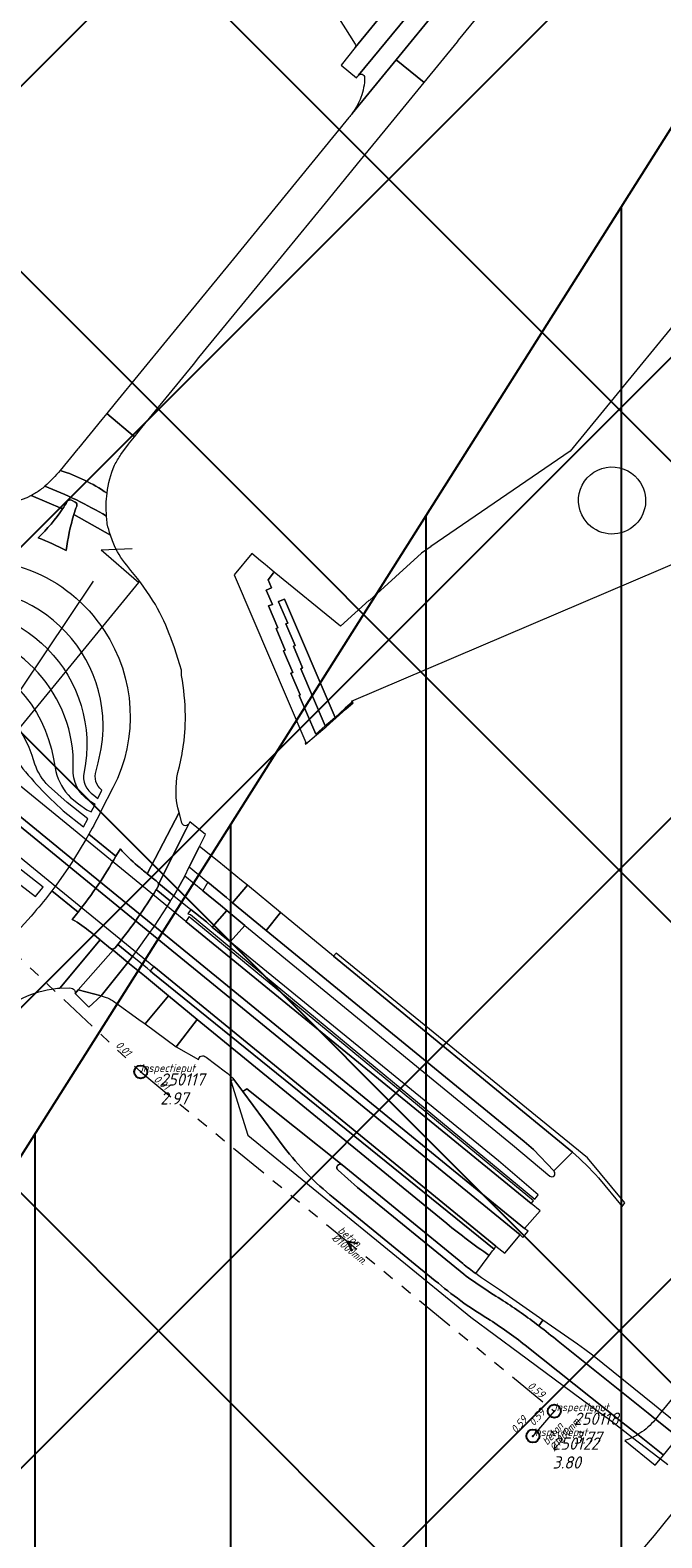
# Model space of a CAD drawing. Extents: x 148869 to 161638, y 453607 to 469810.
# Tile 417 of 656: x 154527 to 154624, y 463256 to 463487. Entities that reach past the tile are written whole.
import ezdxf
from ezdxf.lldxf.tags import DXFTag

# ---------------------------------------------------------------- set-up
doc = ezdxf.new("R2010")
doc.units = 0
doc.header["$PDMODE"] = 32
doc.header["$PDSIZE"] = 2
doc.linetypes.add('RI-GWA', pattern=[18.45, 6, -1.8, 1.75, -1.8, 1.75, -1.8, 1.75, -1.8])
doc.layers.get('0').update_dxf_attribs({"linetype": 'CONTINUOUS'})
doc.layers.get('DEFPOINTS').update_dxf_attribs({"linetype": 'CONTINUOUS'})
for name, color, linetype in [('2023 hatch', 90, 'CONTINUOUS'), ('2024', 160, 'CONTINUOUS'), ('2024 hatch', 160, 'CONTINUOUS')]:
    doc.layers.add(name, color=color, linetype=linetype)
for name, color, linetype, lineweight in [('B-OI-RI-GWA-MATERIAAL-T18', 10, 'CONTINUOUS', 18), ('B-OI-RI-GWA-PUTDEKSELHOOGTE-T25', 10, 'CONTINUOUS', 25), ('B-OI-RI-GWA_BOB-T18', 10, 'CONTINUOUS', 18), ('B-OI-RI-GWA_DIAMETER-T18', 10, 'CONTINUOUS', 18), ('B-OI-RI-GWA_PUTNUMMER-T18', 10, 'CONTINUOUS', 18), ('B-OI-RI-GWA_RIOOLPUT-S', 10, 'CONTINUOUS', 25), ('B-OI-RI-GWA_TRANSPORTLEIDING-G', 10, 'RI-GWA', 18), ('B-OI-RI-PERSLEIDING-G-niet meenemen', 190, 'RI-PERS', 18), ('B-OI-RI-STROOMRICHTING-S', 252, 'CONTINUOUS', 25), ('B-RO-VH-VERHARDING_ASFALT-GV', 251, 'CONTINUOUS', 18), ('B-RO-VH-VERHARDING_BEDRIJFSVLOERPLAAT-GV', 251, 'CONTINUOUS', 18), ('B-RO-VH-VERHARDING_GESLOTEN-GV', 251, 'CONTINUOUS', 18), ('B-RO-VH-VERHARDING_SIERBESTRATING-GV', 251, 'CONTINUOUS', 18)]:
    doc.layers.add(name, color=color, linetype=linetype, lineweight=lineweight)
doc.styles.add('NLCS-ISO-M500-T18_CURSIEF', font='NLCS-ISO.ttf', dxfattribs={"oblique": 15, "height": 0.9})
doc.styles.add('NLCS-ISO-M750-T25_CURSIEF', font='NLCS-ISO.ttf', dxfattribs={"oblique": 15, "height": 1.875})
tags = doc.linetypes.add('RI-PERS', pattern='A,7,-2,["P",Standard,S=1.8,R=0,X=-0.5,Y=-0.9],-2,7,-2,[102,NLCS.SHX,S=1,R=180,X=0,Y=0],-2', length=22).pattern_tags.tags
tags[6] = DXFTag(74, 10)

# ---------------------------------------------------------------- blocks, each defined once
blk = doc.blocks.new('ACMAP_ANN_TEMPLATE_gwa-diam')
at = {"color": 0, "linetype": 'ByBlock', "style": 'NLCS-ISO-M500-T18_CURSIEF', "oblique": 15}
blk.add_attdef('gwa-diam', (-2.2, -1.3), '', height=1.2, dxfattribs=at)
blk = doc.blocks.new('ACMAP_ANN_TEMPLATE_gwa-materiaal')
at = {"color": 0, "linetype": 'ByBlock', "style": 'NLCS-ISO-M500-T18_CURSIEF', "oblique": 15}
blk.add_attdef('gwa-mat', (-2.2, 0.2), '', height=1.2, dxfattribs=at)
blk = doc.blocks.new('ACMAP_ANN_TEMPLATE_gwa-nap-l')
at = {"color": 0, "linetype": 'ByBlock', "style": 'NLCS-ISO-M500-T18_CURSIEF', "oblique": 15}
blk.add_attdef('gwa-nap-l', (2.3, 0.2), '', height=1.2, dxfattribs=at)
blk = doc.blocks.new('ACMAP_ANN_TEMPLATE_gwa-nap-r')
at = {"color": 0, "linetype": 'ByBlock', "style": 'NLCS-ISO-M500-T18_CURSIEF', "oblique": 15}
blk.add_attdef('gwa-nap-r', (-5.6, 0.2), '', height=1.2, dxfattribs=at)
blk = doc.blocks.new('ACMAP_ANN_TEMPLATE_gwa-puth')
at = {"color": 0, "linetype": 'ByBlock', "style": 'NLCS-ISO-M750-T25_CURSIEF', "oblique": 15}
blk.add_attdef('gwa-puth', (3, -5), '', height=1.88, dxfattribs=at)
blk = doc.blocks.new('ACMAP_ANN_TEMPLATE_gwa-putnr')
at = {"color": 0, "linetype": 'ByBlock', "style": 'NLCS-ISO-M750-T25_CURSIEF', "oblique": 15}
blk.add_attdef('gwa-putnr', (3, -2.1), '', height=1.88, dxfattribs=at)
blk = doc.blocks.new('ACMAP_ANN_TEMPLATE_type knoop')
at = {"layer": 'DEFPOINTS', "style": 'NLCS-ISO-M500-T18_CURSIEF', "oblique": 15}
blk.add_attdef('type_knoop', (0, 0), '', height=1.2, dxfattribs=at)

msp = doc.modelspace()

# ---------------------------------------------------------------- hatches: boundary and pattern name
at = {"layer": '2023 hatch'}
h = msp.add_hatch(dxfattribs=at)
h.set_pattern_fill('L45L135', color=256, scale=49.98)
h.set_pattern_definition([(45, (0, 0), (-35.341197, 35.341197), []), (135, (0, 0), (-35.341197, -35.341197), [])])
h.paths.add_polyline_path([(155033.65, 463387.49), (154736.21, 463174.82), (154703.82, 463157.03), (154669.13, 463116.73), (154497.36, 463128.81), (154485.96, 463103.35), (154403, 462810.28), (154029.41, 462913.19), (153921.91, 462926.36), (153533.06, 462959.92), (153521.58, 463046.87), (153065.73, 463131.59), (152840.09, 463157.69), (152602.55, 463321.62), (152457.44, 463373.38), (152283.77, 463566.95), (152230.15, 463641.33), (152156.25, 463699.58), (152012.16, 463887.19), (152009.38, 463939.89), (151991.35, 464191.03), (152103.19, 464343.83), (152153.39, 464455.21), (152151.03, 464561.94), (152249.45, 464811.76), (152130.92, 465032.5), (152332.42, 465169.93), (152738.18, 465252.75), (152947.54, 465152.17), (153150.32, 465023.39), (153302.02, 464886.05), (153728.6, 464650.43), (153874.6, 464567.83), (153954.88, 464501.43), (153988.94, 464472.57), (154027.82, 464422.75), (154193.47, 464138.07), (154280.01, 463968.67), (154339.28, 463993.19), (154494.94, 463873.13), (154622.49, 463821.49), (154755.92, 463721.99), (154868.72, 463597.28)])
at = {"layer": '2024 hatch'}
h = msp.add_hatch(dxfattribs=at)
h.set_pattern_fill('ANSI31', color=256, scale=29.988, angle=45)
h.set_pattern_definition([(90, (0, 0), (-29.988, 0), [])])
h.paths.add_polyline_path([(154015.87, 462797.75), (154202.83, 462955.78), (154346.68, 463068.63), (154364.41, 463095.54), (154437.88, 463175.34), (154670.41, 463542.86), (154884.23, 463104.81), (154897.76, 462951.83), (154919.68, 462915.44), (155046.11, 462824.08), (155229.96, 462587.13), (155017.76, 462489.93), (155010.79, 462460.83), (155012.88, 462401.81), (154940.81, 462281.73), (154859.54, 462032.79), (154595.7, 462297.96), (154437.04, 462442.85), (154370.63, 462559.79), (154344.3, 462564.56), (154270.99, 462634.18), (154248.56, 462638.72)])

# ---------------------------------------------------------------- linework, layer by layer
at = {"layer": '2024', "flags": 128}
msp.add_lwpolyline([(154015.87, 462797.75), (154202.83, 462955.78), (154346.68, 463068.63), (154364.41, 463095.54), (154437.88, 463175.34), (154670.41, 463542.86), (154884.23, 463104.81), (154897.76, 462951.83), (154919.68, 462915.44), (155046.11, 462824.08), (155229.96, 462587.13), (155017.76, 462489.93), (155010.79, 462460.83), (155012.88, 462401.81), (154940.81, 462281.73), (154859.54, 462032.79), (154595.7, 462297.96), (154437.04, 462442.85), (154370.63, 462559.79), (154344.3, 462564.56), (154270.99, 462634.18), (154248.56, 462638.72)], close=True, dxfattribs=at)
at = {"layer": 'B-OI-RI-GWA_RIOOLPUT-S', "color": 251}
for p in [(154544.36, 463327.5), (154607.84, 463275.45), (154604.56, 463271.64)]:
    msp.add_point(p, dxfattribs=at)
at = {"layer": 'B-OI-RI-GWA_TRANSPORTLEIDING-G', "color": 251}
for p, q in [((154492.28, 463376.59), (154544.36, 463327.5)), ((154544.36, 463327.5), (154607.84, 463275.45)), ((154607.84, 463275.45), (154604.56, 463271.64))]:
    msp.add_line(p, q, dxfattribs=at)
at = {"layer": 'B-OI-RI-PERSLEIDING-G-niet meenemen'}
for p, q in [((154538.31, 463407.61), (154543.05, 463407.82)), ((154538.31, 463407.61), (154544.06, 463402.61)), ((154518.56, 463375.16), (154537.13, 463402.81)), ((154520.47, 463373.79), (154544.06, 463402.61))]:
    msp.add_line(p, q, dxfattribs=at)
at = {"layer": 'B-OI-RI-STROOMRICHTING-S', "color": 251}
msp.add_lwpolyline([(154577.67, 463301.12), (154576.1, 463301.47), (154576.76, 463300.01)], dxfattribs=at)
at = {"layer": 'B-RO-VH-VERHARDING_ASFALT-GV', "flags": 128}
for points in [[(154540.79, 463542.99), (154543.6, 463538.56), (154547.96, 463531.65), (154556.68, 463517.83), (154566.54, 463502.21), (154576.42, 463486.55), (154577.27, 463485.2)], [(154583.57, 463482.79), (154587.85, 463479.31), (154592.97, 463485.56), (154593.16, 463485.81), (154602.15, 463496.79), (154611.97, 463508.78), (154618.01, 463516.17), (154621.78, 463520.78), (154622.49, 463521.63), (154628.05, 463528.43), (154633.93, 463535.66), (154634.08, 463535.83), (154635.26, 463537.28), (154636.77, 463539.15)], [(154602.58, 463302.49), (154548.58, 463346.6), (154532.27, 463359.92), (154532.26, 463359.92), (154531.94, 463360.19), (154494.48, 463390.78), (154494.12, 463391.07), (154492.99, 463392), (154485.6, 463398.03), (154482.84, 463400.28), (154482.82, 463400.3), (154480.48, 463402.21), (154477.91, 463404.31), (154477.83, 463404.37), (154435.66, 463438.81), (154402.15, 463466.18), (154392.71, 463473.76), (154390.73, 463475.43), (154390.27, 463475.81), (154388.73, 463477.08), (154387.6, 463477.92), (154375.89, 463486.7), (154356.11, 463501.51)], [(154577.8, 463480.43), (154585.11, 463489.29), (154585.6, 463489.88), (154583.19, 463491.82), (154583.2, 463491.86), (154581.94, 463490.36), (154577.29, 463484.67), (154575.12, 463481.97), (154577.47, 463480.05)], [(154576.83, 463474.57), (154583.57, 463482.79), (154590.25, 463490.99)], [(154577.29, 463484.67), (154581.94, 463490.36)], [(154585.11, 463489.29), (154577.8, 463480.43)], [(154590.25, 463490.99), (154583.57, 463482.79)], [(154587.85, 463479.31), (154583.57, 463482.79), (154576.83, 463474.57)], [(154393.9, 463480), (154391.13, 463476.81), (154402.81, 463467.23), (154436.39, 463439.8), (154478.33, 463405.54), (154478.7, 463405.24), (154495.01, 463391.92), (154495.36, 463391.63), (154532.94, 463360.93), (154549.28, 463347.58), (154603.29, 463303.46), (154605.65, 463306.19), (154604.27, 463307.3), (154551.31, 463350.58), (154534.9, 463363.98), (154534.9, 463363.99), (154534.61, 463364.22), (154498.08, 463394.07), (154497.69, 463394.39), (154496.6, 463395.28)], [(154577.47, 463480.05), (154577.59, 463480.18), (154577.77, 463480.39)], [(154576.33, 463473.93), (154568.56, 463464.47), (154558.12, 463451.71), (154548.34, 463439.74), (154540.45, 463430.1), (154539.15, 463428.52), (154543.39, 463424.95), (154544.52, 463426.36), (154552.44, 463436.03), (154553.3, 463437.1), (154562.24, 463448.02), (154572.7, 463460.79), (154578.08, 463467.38), (154581.88, 463472.01), (154587.85, 463479.31)], [(154388.51, 463472.5), (154391.79, 463469.97), (154433.52, 463435.89), (154474.93, 463402.07), (154475.29, 463401.77), (154475.3, 463401.77), (154475.5, 463401.6), (154478, 463399.56), (154480.4, 463397.6), (154483.05, 463395.43), (154490.46, 463389.38), (154491.52, 463388.51), (154491.95, 463388.15), (154530.17, 463356.92), (154546.37, 463343.67), (154598.88, 463300.75), (154600.23, 463299.7), (154602.58, 463302.49)], [(154541.32, 463422.22), (154542.5, 463423.8), (154542.64, 463424), (154543.39, 463424.95), (154539.15, 463428.52), (154538.39, 463427.6), (154534.79, 463423.22), (154534.71, 463423.12), (154531.99, 463419.8)], [(154527.55, 463415.94), (154532.37, 463413.9)], [(154532.37, 463413.9), (154527.55, 463415.94)], [(154534.29, 463414.94), (154533.74, 463415.22)], [(154533.74, 463415.22), (154534.29, 463414.94)], [(154534.12, 463413.04), (154539.73, 463409.86)], [(154539.73, 463409.86), (154534.12, 463413.04)], [(154539.2, 463411.58), (154539.23, 463411.74), (154539.13, 463412.78)], [(154542.86, 463404.46), (154542.24, 463405.24)], [(154550.64, 463388.32), (154550.6, 463389.14), (154550.35, 463389.96), (154549.53, 463392.56), (154549.19, 463393.56), (154549.11, 463393.78), (154549, 463394.08)], [(154494.48, 463390.78), (154531.94, 463360.19), (154532.26, 463359.92), (154532.27, 463359.92), (154548.58, 463346.6), (154602.58, 463302.49), (154603, 463302.11), (154603.85, 463303.05), (154603.29, 463303.46), (154549.28, 463347.58), (154532.94, 463360.93), (154495.36, 463391.63)], [(154550.72, 463376.43), (154551.02, 463378.33), (154551.2, 463380.24), (154551.23, 463382.17)], [(154528.12, 463374.72), (154527.69, 463376.06)], [(154530.97, 463375.53), (154531.36, 463373.61)], [(154534, 463374.08), (154534.01, 463376.12)], [(154550.07, 463373.44), (154550.31, 463374.34), (154550.71, 463376.31), (154550.7, 463376.32)], [(154535.91, 463374.82), (154535.67, 463373.52)], [(154537.51, 463373.7), (154537.81, 463374.92)], [(154532.48, 463367.57), (154535.6, 463365.13), (154536.26, 463366.35), (154533.05, 463368.86), (154530.2, 463371.42)], [(154540.1, 463371.08), (154538.31, 463367.6)], [(154533.61, 463369.6), (154534.84, 463368.63), (154536.1, 463367.69), (154536.77, 463367.42), (154537.35, 463368.52), (154536.44, 463369.08)], [(154537.16, 463369.95), (154537.79, 463369.47), (154538.4, 463370.74)], [(154550.66, 463365.71), (154550.24, 463367.29), (154545.36, 463357.91)], [(154545.36, 463357.91), (154550.24, 463367.29)], [(154536.42, 463363.99), (154535.92, 463363.15), (154534.05, 463360.02), (154534.05, 463360.02), (154533.69, 463359.47), (154533.38, 463359.01), (154532.72, 463358.03), (154532.68, 463357.98), (154532, 463357.02), (154531.96, 463356.97), (154531.27, 463356.02), (154531.17, 463355.89), (154530.7, 463355.27), (154534.74, 463351.99)], [(154540.56, 463360.59), (154536.42, 463363.99)], [(154536.42, 463363.99), (154540.56, 463360.59)], [(154546.92, 463356.64), (154547.16, 463356.43), (154551.33, 463364.75), (154551.73, 463365.55)], [(154514.56, 463361.53), (154517.97, 463361.1), (154520.28, 463360.52), (154528.24, 463354.41), (154529.07, 463355.49), (154529.4, 463355.87), (154524.87, 463359.4)], [(154534.74, 463351.99), (154530.7, 463355.27)], [(154543.64, 463345.9), (154545.78, 463348.88), (154545.78, 463348.88), (154546.06, 463349.29), (154546.46, 463349.89), (154548.45, 463352.91), (154548.93, 463353.69), (154546.75, 463355.49)], [(154546.75, 463355.49), (154548.93, 463353.69)], [(154549.44, 463354.52), (154547.16, 463356.43), (154546.92, 463356.64)], [(154607.83, 463312.22), (154607.76, 463312.31), (154604.63, 463315.62), (154603.93, 463316.21), (154603.24, 463316.83), (154563.62, 463349.22), (154558.46, 463353.44), (154557.51, 463354.24), (154554.65, 463356.61), (154553.9, 463355.27), (154556.63, 463353.07), (154557.56, 463352.29), (154560.36, 463349.99), (154601.44, 463316.34), (154607.14, 463311.5)], [(154531.94, 463340.37), (154538.15, 463347.75), (154536.7, 463348.93)], [(154534.3, 463339.53), (154534.77, 463340.08), (154540.11, 463346.17), (154539.74, 463346.46), (154538.26, 463347.67), (154538.15, 463347.75), (154531.94, 463340.37), (154533.51, 463340.4)], [(154536.7, 463348.93), (154538.15, 463347.75), (154538.26, 463347.67), (154539.74, 463346.46)], [(154539.74, 463346.46), (154540.11, 463346.17), (154542.4, 463344.28), (154543.11, 463345.2)], [(154540.44, 463346.54), (154540.84, 463347.04)], [(154543.11, 463345.2), (154543.11, 463345.21), (154540.84, 463347.04), (154540.44, 463346.54)], [(154540.84, 463347.04), (154543.11, 463345.21), (154543.11, 463345.2), (154543.64, 463345.9)], [(154614.61, 463311.23), (154618.26, 463306.84), (154618.69, 463307.44), (154612.96, 463314.33), (154574.34, 463345.71), (154573.97, 463345.26), (154610.62, 463315.19)], [(154540.55, 463338.09), (154544.06, 463335.57), (154545.06, 463334.87), (154548.63, 463339.17), (154547.7, 463339.96), (154544.92, 463342.26), (154542.4, 463344.28), (154538.28, 463339.2), (154539.08, 463338.94)], [(154543.11, 463345.2), (154542.4, 463344.28), (154544.92, 463342.26), (154547.7, 463339.96), (154548.63, 463339.17), (154553.05, 463335.56), (154591.34, 463304.23)], [(154597.84, 463299.36), (154598.38, 463300.06), (154598.61, 463300.29), (154546.24, 463342.66), (154545.84, 463342.99), (154545.33, 463343.4), (154543.11, 463345.2)], [(154591.34, 463304.23), (154553.05, 463335.56), (154549.82, 463331.37), (154553.24, 463329.4)], [(154554.4, 463329.78), (154557.37, 463327.52)], [(154566.37, 463315.92), (154560.02, 463324.49), (154558.65, 463326.36), (154558.22, 463326.16), (154560.79, 463317.78), (154595.01, 463289.86), (154602.5, 463284.33), (154614.72, 463275.3), (154616.12, 463274.31), (154619.86, 463271.43), (154623.72, 463268.45), (154624.13, 463268.14), (154625.28, 463267.25)], [(154558.65, 463326.36), (154560.02, 463324.49), (154560.65, 463324.92), (154575.3, 463313.23), (154593.78, 463298.09)], [(154575.3, 463313.23), (154560.65, 463324.92), (154560.02, 463324.49), (154566.37, 463315.92)], [(154593.78, 463298.09), (154575.3, 463313.23)], [(154574.65, 463312.41), (154577.62, 463309.78), (154593.95, 463296.46)], [(154593.95, 463296.46), (154577.62, 463309.78), (154574.65, 463312.41)], [(154589.58, 463295.47), (154573.89, 463308.24)], [(154573.89, 463308.24), (154589.58, 463295.47)], [(154595.79, 463296.56), (154597.84, 463299.36)], [(154605.46, 463288.55), (154606.07, 463289.42), (154599.43, 463294.07)], [(154618.68, 463270.96), (154623.33, 463267.15), (154624.13, 463268.14), (154624.6, 463268.71), (154626.85, 463271.47), (154627.82, 463272.66), (154629.29, 463274.46), (154632.77, 463278.74), (154636.21, 463282.95), (154637.53, 463284.57), (154637.77, 463284.86), (154637.92, 463285.04), (154638.33, 463285.55), (154640.51, 463288.22), (154640.57, 463288.3), (154641.66, 463289.63), (154642.29, 463290.41)], [(154636.45, 463290.3), (154635.35, 463288.94), (154634.87, 463288.35), (154634.72, 463288.17), (154634.27, 463287.61), (154632.76, 463285.76), (154629.3, 463281.51), (154624.37, 463275.44), (154623.39, 463274.24), (154623.05, 463273.82)], [(154606.07, 463289.42), (154605.46, 463288.55)], [(154608.44, 463286.18), (154622.24, 463275.16), (154623.39, 463274.24), (154626.66, 463271.62), (154626.85, 463271.47), (154627.99, 463270.56), (154628.47, 463270.17), (154630.17, 463268.82), (154630.44, 463269.16), (154630.57, 463269.33), (154630.73, 463269.52), (154630.86, 463269.69), (154631.11, 463270), (154630.86, 463270.2), (154629.59, 463271.23), (154628.95, 463271.74), (154627.82, 463272.66), (154624.37, 463275.44), (154623.23, 463276.36), (154613.7, 463284.04), (154612.55, 463284.89), (154611.38, 463285.71), (154606.07, 463289.42)], [(154624.6, 463268.71), (154624.23, 463269), (154620.64, 463271.85), (154618.41, 463273.62), (154603.38, 463285.57)], [(154603.38, 463285.57), (154618.41, 463273.62), (154620.64, 463271.85), (154624.23, 463269), (154624.6, 463268.71)], [(154626.66, 463271.62), (154623.39, 463274.24), (154622.24, 463275.16), (154608.44, 463286.18)]]:
    msp.add_lwpolyline(points, dxfattribs=at)
at = {"layer": 'B-RO-VH-VERHARDING_ASFALT-GV'}
for points in [[(154577.27, 463485.2, -0.295992), (154577.29, 463484.67)], [(154577.77, 463480.39, -0.038795), (154577.8, 463480.43)], [(154577.8, 463480.43, -0.670335), (154578.73, 463480.1)], [(154578.73, 463480.1, -0.088987), (154578.16, 463477.03)], [(154578.16, 463477.03, -0.067048), (154576.83, 463474.57)], [(154576.83, 463474.57, -0.018548), (154576.33, 463473.93)], [(154540.35, 463420.58, -0.025654), (154541.32, 463422.22)], [(154531.99, 463419.8, -0.044598), (154529.65, 463417.36)], [(154531.99, 463419.8, -0.070893), (154539.19, 463416.3)], [(154539.19, 463416.3, 0.070893), (154531.99, 463419.8)], [(154539.19, 463416.3, -0.071469), (154540.35, 463420.58)], [(154529.65, 463417.36, -0.011605), (154528.99, 463416.81)], [(154539.13, 463412.78, 0.040951), (154529.65, 463417.36)], [(154529.65, 463417.36, -0.040951), (154539.13, 463412.78)], [(154527.55, 463415.94, -0.122216), (154521.7, 463414.5)], [(154528.99, 463416.81, -0.033418), (154527.55, 463415.94)], [(154533.1, 463415.02, -0.010813), (154532.37, 463413.9)], [(154532.37, 463413.9, 0.010813), (154533.1, 463415.02)], [(154533.74, 463415.22, 0.384747), (154533.1, 463415.02)], [(154533.1, 463415.02, -0.384747), (154533.74, 463415.22)], [(154534.54, 463414.31, 0.404236), (154534.29, 463414.94)], [(154534.29, 463414.94, -0.404236), (154534.54, 463414.31)], [(154539.13, 463412.78, -0.049124), (154539.19, 463416.3)], [(154532.37, 463413.9, -0.050875), (154528.62, 463409.43)], [(154528.62, 463409.43, 0.050875), (154532.37, 463413.9)], [(154532.94, 463407.48, -0.044625), (154534.12, 463413.04)], [(154534.12, 463413.04, 0.044625), (154532.94, 463407.48)], [(154534.12, 463413.04, -0.010163), (154534.54, 463414.31)], [(154534.54, 463414.31, 0.010163), (154534.12, 463413.04)], [(154539.73, 463409.86, -0.012173), (154539.2, 463411.58)], [(154528.62, 463409.43, -0.03407), (154532.94, 463407.48)], [(154532.94, 463407.48, 0.03407), (154528.62, 463409.43)], [(154540.14, 463408.71, -0.008007), (154539.73, 463409.86)], [(154542.24, 463405.24, -0.08813), (154540.14, 463408.71)], [(154512.69, 463405.41, -0.321172), (154538.76, 463395.21)], [(154546.61, 463399.2, 0.036998), (154542.86, 463404.46)], [(154538.6, 463380.73, 0.539257), (154508.76, 463399.86)], [(154509.99, 463397.99, -0.532808), (154535.91, 463374.82)], [(154549, 463394.08, 0.046573), (154546.61, 463399.2)], [(154534.01, 463376.12, 0.390527), (154512.78, 463395.87)], [(154538.76, 463395.21, -0.272471), (154540.1, 463371.08)], [(154515.3, 463392.23, -0.300645), (154530.97, 463375.53)], [(154527.69, 463376.06, 0.250017), (154513.2, 463389.41)], [(154551.23, 463382.17, 0.036745), (154550.64, 463388.32)], [(154537.81, 463374.92, 0.068133), (154538.6, 463380.73)], [(154550.7, 463376.32, -0.036392), (154550.72, 463376.43)], [(154525.5, 463375.03, 0.047097), (154532.48, 463367.57)], [(154530.2, 463371.42, -0.118836), (154528.12, 463374.72)], [(154531.36, 463373.61, 0.14492), (154533.61, 463369.6)], [(154536.44, 463369.08, -0.256954), (154534, 463374.08)], [(154535.67, 463373.52, 0.315825), (154537.16, 463369.95)], [(154538.4, 463370.74, -0.308737), (154537.51, 463373.7)], [(154550.24, 463367.29, -0.121806), (154550.07, 463373.44)], [(154538.31, 463367.6, -0.016369), (154536.42, 463363.99)], [(154551.05, 463365.3, -0.191522), (154550.66, 463365.71)], [(154551.73, 463365.55, -0.398801), (154551.05, 463365.3)], [(154541.2, 463361.73, -0.005094), (154540.56, 463360.59)], [(154540.56, 463360.59, 0.005094), (154541.2, 463361.73)], [(154543.89, 463359.13, -0.037375), (154541.2, 463361.73)], [(154541.2, 463361.73, 0.037375), (154543.89, 463359.13)], [(154540.56, 463360.59, -0.036909), (154534.74, 463351.99)], [(154534.74, 463351.99, 0.036909), (154540.56, 463360.59)], [(154545.36, 463357.91, -0.003365), (154543.89, 463359.13)], [(154543.89, 463359.13, 0.003365), (154545.36, 463357.91)], [(154546.92, 463356.64, -0.002477), (154545.36, 463357.91)], [(154545.36, 463357.91, 0.002477), (154546.92, 463356.64)], [(154530.7, 463355.27, -0.015873), (154528.04, 463352)], [(154540.84, 463347.04, 0.031715), (154546.75, 463355.49)], [(154546.75, 463355.49, -0.031715), (154540.84, 463347.04)], [(154546.75, 463355.49, 0.002931), (154547.05, 463355.99)], [(154547.05, 463355.99, -0.002931), (154546.75, 463355.49)], [(154547.05, 463355.99, 0.33295), (154546.92, 463356.64)], [(154546.92, 463356.64, -0.33295), (154547.05, 463355.99)], [(154548.93, 463353.69, 0.001751), (154549.44, 463354.52)], [(154528.04, 463352, -0.054825), (154523.77, 463347.68)], [(154534.74, 463351.99, -0.005008), (154533.86, 463350.9)], [(154533.86, 463350.9, 0.005008), (154534.74, 463351.99)], [(154533.86, 463350.9, -0.04418), (154536.7, 463348.93)], [(154536.7, 463348.93, 0.04418), (154533.86, 463350.9)], [(154539.74, 463346.46, 0.402212), (154540.44, 463346.54)], [(154540.44, 463346.54, -0.402212), (154539.74, 463346.46)], [(154525.73, 463338.55, -0.084961), (154530.65, 463340.22)], [(154530.65, 463340.22, -0.021251), (154531.94, 463340.37)], [(154533.51, 463340.4, -0.1732), (154534.2, 463340.07)], [(154534.2, 463340.07, -0.243031), (154534.3, 463339.53)], [(154539.08, 463338.94, -0.056892), (154540.55, 463338.09)], [(154553.24, 463329.4, -0.283415), (154553.64, 463329.93)], [(154553.64, 463329.93, -0.243637), (154554.4, 463329.78)], [(154557.37, 463327.52, -0.048934), (154558.65, 463326.36)], [(154573.89, 463308.24, -0.058345), (154566.37, 463315.92)], [(154566.37, 463315.92, 0.058345), (154573.89, 463308.24)], [(154575.3, 463313.23, 0.959458), (154574.65, 463312.41)], [(154574.65, 463312.41, -0.959458), (154575.3, 463313.23)], [(154610.62, 463315.19, -0.039889), (154614.61, 463311.23)], [(154607.14, 463311.5, 0.318453), (154607.81, 463311.55)], [(154607.81, 463311.55, 0.382093), (154607.83, 463312.22)], [(154591.34, 463304.23, 0.020925), (154597.84, 463299.36)], [(154597.84, 463299.36, -0.020925), (154591.34, 463304.23)], [(154595.79, 463296.56, -0.009316), (154593.78, 463298.09)], [(154593.78, 463298.09, 0.009316), (154595.79, 463296.56)], [(154597.61, 463289.67, -0.042061), (154589.58, 463295.47)], [(154589.58, 463295.47, 0.042061), (154597.61, 463289.67)], [(154593.95, 463296.46, 0.024193), (154600.01, 463292.39)], [(154600.01, 463292.39, -0.024193), (154593.95, 463296.46)], [(154599.43, 463294.07, -0.01616), (154595.79, 463296.56)], [(154600.01, 463292.39, -0.018303), (154605.46, 463288.55)], [(154605.46, 463288.55, 0.018303), (154600.01, 463292.39)], [(154603.38, 463285.57, 0.024633), (154597.61, 463289.67)], [(154597.61, 463289.67, -0.024633), (154603.38, 463285.57)], [(154605.46, 463288.55, -0.0103), (154608.44, 463286.18)], [(154608.44, 463286.18, 0.0103), (154605.46, 463288.55)], [(154623.05, 463273.82, -0.077094), (154620.64, 463271.85)], [(154619.86, 463271.43, -0.030888), (154618.68, 463270.96)], [(154620.64, 463271.85, -0.023057), (154619.86, 463271.43)]]:
    msp.add_lwpolyline(points, format="xyb", dxfattribs=at)
at = {"layer": 'B-RO-VH-VERHARDING_ASFALT-GV', "flags": 128}
for points in [[(154547.16, 463356.43), (154549.44, 463354.52), (154551.13, 463357.55), (154551.8, 463358.98), (154553.41, 463362.08), (154554.29, 463363.94), (154551.9, 463365.89), (154551.73, 463365.55), (154551.33, 463364.75)], [(154556.34, 463359.76), (154553.41, 463362.08), (154551.8, 463358.98), (154554.65, 463356.61), (154557.51, 463354.24), (154558.46, 463353.44), (154560.73, 463356.15), (154559.83, 463356.89)], [(154549.44, 463354.52), (154552.08, 463352.41), (154554.45, 463350.51), (154555.33, 463349.72), (154557.56, 463352.29), (154556.63, 463353.07), (154553.9, 463355.27), (154551.13, 463357.55)], [(154558.46, 463353.44), (154563.62, 463349.22), (154565.84, 463351.95), (154560.73, 463356.15)], [(154552.08, 463352.41), (154551.62, 463351.76), (154551.99, 463351.64), (154604.84, 463307.99), (154605.1, 463308.3), (154605.39, 463308.66), (154599.27, 463313.84), (154558.11, 463347.45), (154555.33, 463349.72), (154554.45, 463350.51)], [(154560.36, 463349.99), (154557.56, 463352.29), (154555.33, 463349.72), (154558.11, 463347.45)], [(154607.76, 463312.31), (154610.62, 463315.19), (154573.97, 463345.26), (154565.84, 463351.95), (154563.62, 463349.22), (154603.24, 463316.83), (154603.93, 463316.21), (154604.63, 463315.62)], [(154538.28, 463339.2), (154542.4, 463344.28), (154540.11, 463346.17), (154534.77, 463340.08)], [(154534.77, 463340.08), (154534.3, 463339.53), (154536.41, 463337.44), (154538.28, 463339.2)], [(154549.82, 463331.37), (154553.05, 463335.56), (154548.63, 463339.17), (154545.06, 463334.87)]]:
    msp.add_lwpolyline(points, close=True, dxfattribs=at)
at = {"layer": 'B-RO-VH-VERHARDING_BEDRIJFSVLOERPLAAT-GV', "flags": 128}
for points in [[(154574.19, 463381.88), (154573.42, 463381.23), (154573.17, 463381.01), (154572.92, 463380.79), (154572.68, 463380.58), (154571.23, 463379.33), (154568.66, 463385.28), (154568.84, 463385.36), (154567.42, 463388.66), (154567.69, 463388.79), (154566.27, 463392.11), (154566.55, 463392.21), (154565.15, 463395.53), (154565.42, 463395.63), (154563.98, 463398.99), (154564.59, 463399.24), (154563.64, 463401.44), (154564.44, 463401.77), (154563.91, 463403.02), (154564.75, 463404.06), (154564.86, 463404.19), (154564.19, 463404.74), (154563.45, 463405.34), (154562.76, 463405.91), (154562.06, 463406.48), (154561.41, 463407.02), (154558.73, 463403.75), (154569.73, 463378.07), (154569.6, 463377.95), (154569.67, 463377.77), (154571.36, 463379.23), (154572.63, 463380.31), (154572.76, 463380.41), (154573.4, 463380.97), (154575.86, 463383.17), (154576.95, 463384.14), (154576.85, 463384.27), (154575.76, 463383.29)], [(154572.68, 463380.58), (154572.92, 463380.79), (154573.17, 463381.01), (154573.42, 463381.23), (154574.19, 463381.88), (154566.41, 463400.04), (154565.52, 463399.66), (154565.53, 463399.64), (154566.94, 463396.36), (154566.65, 463396.23), (154568.06, 463392.92), (154567.79, 463392.81), (154569.18, 463389.48), (154568.93, 463389.37)], [(154551.79, 463351.33), (154551.31, 463350.58), (154551.31, 463350.58), (154604.27, 463307.3), (154604.65, 463307.73), (154552.13, 463351.06)], [(154546.37, 463343.67), (154546.37, 463343.67), (154545.84, 463342.99), (154546.24, 463342.66), (154598.61, 463300.29), (154598.88, 463300.75)]]:
    msp.add_lwpolyline(points, close=True, dxfattribs=at)
at = {"layer": 'B-RO-VH-VERHARDING_GESLOTEN-GV', "flags": 128}
msp.add_lwpolyline([(154629.35, 463264.05), (154623.18, 463256.36), (154619.87, 463252.55)], dxfattribs=at)
at = {"layer": 'B-RO-VH-VERHARDING_SIERBESTRATING-GV', "flags": 128}
msp.add_lwpolyline([(154633.75, 463451.4), (154610.3, 463422.74), (154588.9, 463408.14), (154588.93, 463408.1), (154587.44, 463407.08), (154579.47, 463399.84), (154579.43, 463399.89), (154575.02, 463395.87), (154564.86, 463404.19), (154564.75, 463404.06), (154563.91, 463403.02), (154564.44, 463401.77), (154563.64, 463401.44), (154564.59, 463399.24), (154563.98, 463398.99), (154565.42, 463395.63), (154565.15, 463395.53), (154566.55, 463392.21), (154566.27, 463392.11), (154567.69, 463388.79), (154567.42, 463388.66), (154568.84, 463385.36), (154568.66, 463385.28), (154571.23, 463379.33), (154572.68, 463380.58), (154568.93, 463389.37), (154569.18, 463389.48), (154567.79, 463392.81), (154568.06, 463392.92), (154566.65, 463396.23), (154566.94, 463396.36), (154565.53, 463399.64), (154565.52, 463399.66), (154566.41, 463400.04), (154574.19, 463381.88), (154575.76, 463383.29), (154576.85, 463384.27), (154576.73, 463384.4), (154647.57, 463414.62)], dxfattribs=at)
at = {"layer": 'B-RO-VH-VERHARDING_SIERBESTRATING-GV'}
for points in [[(154612.41, 463412.36, -1.014357), (154621.07, 463417.9)], [(154621.07, 463417.9, -0.990717), (154612.41, 463412.36)]]:
    msp.add_lwpolyline(points, format="xyb", dxfattribs=at)

# ---------------------------------------------------------------- block references
at = {"layer": 'B-OI-RI-GWA-MATERIAAL-T18', "color": 251}
for p, rotation in [((154576.1, 463301.47), 320.6501903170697), ((154608.35, 463271.67), 49.27509005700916)]:
    msp.add_blockref('ACMAP_ANN_TEMPLATE_gwa-materiaal', p, dxfattribs=dict(at, rotation=rotation)).add_auto_attribs({'gwa-mat': 'beton'})
at = {"layer": 'B-OI-RI-GWA-PUTDEKSELHOOGTE-T25', "color": 251}
for p, values in [((154544.36, 463327.5), {'gwa-puth': '2.97'}), ((154607.84, 463275.45), {'gwa-puth': '3.77'}), ((154604.56, 463271.64), {'gwa-puth': '3.80'})]:
    msp.add_blockref('ACMAP_ANN_TEMPLATE_gwa-puth', p, dxfattribs=at).add_auto_attribs(values)
at = {"layer": 'B-OI-RI-GWA_BOB-T18', "color": 251}
for name, p, rotation, values in [('ACMAP_ANN_TEMPLATE_gwa-nap-r', (154544.36, 463327.5), 316.6928390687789, {'gwa-nap-r': '0.01'}), ('ACMAP_ANN_TEMPLATE_gwa-nap-l', (154544.36, 463327.5), 320.6501903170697, {'gwa-nap-l': '0.01'}), ('ACMAP_ANN_TEMPLATE_gwa-nap-r', (154607.84, 463275.45), 320.6501903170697, {'gwa-nap-r': '0.59'}), ('ACMAP_ANN_TEMPLATE_gwa-nap-l', (154603.35, 463271.2), 49.27509005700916, {'gwa-nap-l': '0.59'}), ('ACMAP_ANN_TEMPLATE_gwa-nap-r', (154605.77, 463276.06), 49.27509005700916, {'gwa-nap-r': '0.59'})]:
    msp.add_blockref(name, p, dxfattribs=dict(at, rotation=rotation)).add_auto_attribs(values)
at = {"layer": 'B-OI-RI-GWA_DIAMETER-T18', "color": 251}
for p, rotation in [((154576.1, 463301.47), 320.6501903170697), ((154608.35, 463271.67), 49.27509005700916)]:
    msp.add_blockref('ACMAP_ANN_TEMPLATE_gwa-diam', p, dxfattribs=dict(at, rotation=rotation)).add_auto_attribs({'gwa-diam': '%%c1000mm.'})
at = {"layer": 'B-OI-RI-GWA_PUTNUMMER-T18', "color": 251}
for p, values in [((154544.36, 463327.5), {'gwa-putnr': '250117'}), ((154607.84, 463275.45), {'gwa-putnr': '250118'}), ((154604.56, 463271.64), {'gwa-putnr': '250122'})]:
    msp.add_blockref('ACMAP_ANN_TEMPLATE_gwa-putnr', p, dxfattribs=at).add_auto_attribs(values)
at = {"layer": 'DEFPOINTS'}
for p in [(154544.36, 463327.5), (154607.84, 463275.45), (154604.56, 463271.64)]:
    msp.add_blockref('ACMAP_ANN_TEMPLATE_type knoop', p, dxfattribs=at).add_auto_attribs({'type_knoop': 'inspectieput'})

doc.saveas('drawing.dxf')
